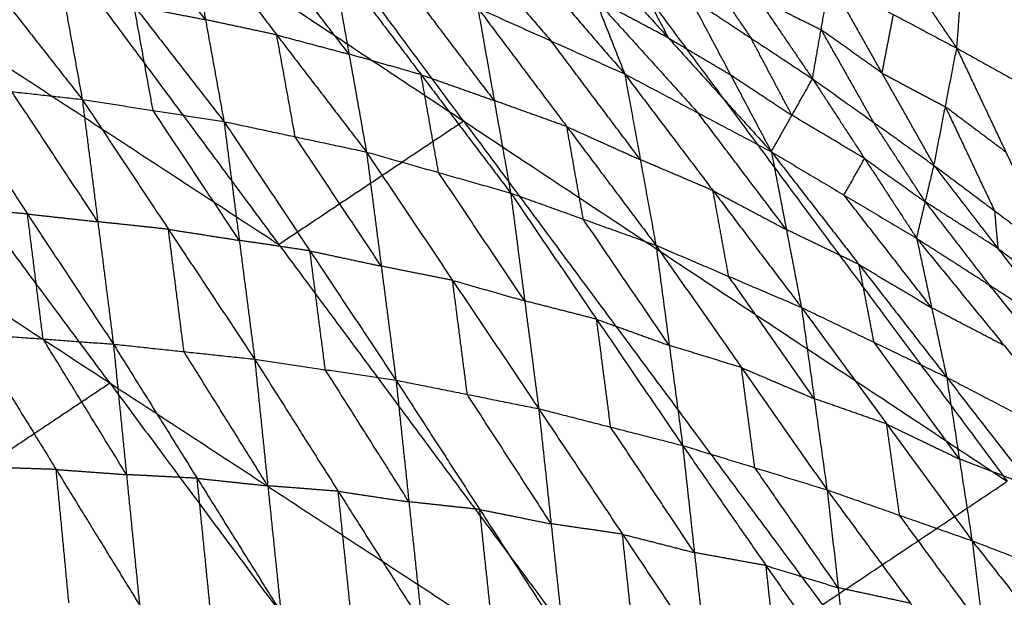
# Model space of a CAD drawing. Header units: millimetres. Extents: x -106 to 110, y -96 to 120.
# Tile 952 of 1020: x 72.17 to 79.39, y 62.95 to 67.19. Entities that reach past the tile are written whole.
import ezdxf

# ---------------------------------------------------------------- set-up
doc = ezdxf.new("R2010")
doc.units = ezdxf.units.MM
doc.header["$MEASUREMENT"] = 0
doc.layers.add('Default', color=7, linetype='Continuous', true_color=0x000000)

msp = doc.modelspace()

# ---------------------------------------------------------------- linework, layer by layer
at = {"layer": 'Default'}
for points in [[(73.9594, 71.1593, 9.1165), (76.6872, 67.4813, 9.1165), (79.415, 63.8032, 9.1165)], [(75.4271, 66.4471, 8.5305), (74.0632, 68.2861, 8.5305), (72.6993, 70.1252, 8.5305)], [(71.4392, 69.091, 7.9444), (74.0717, 65.5415, 7.9444), (76.7043, 61.992, 7.9444)], [(71.4392, 69.091, 7.9444), (75.4271, 66.4471, 8.5305), (79.415, 63.8032, 9.1165)], [(75.2649, 68.3537, 6.0928), (75.9371, 67.5727, 5.5366), (76.6094, 66.7917, 4.9805)], [(71.3128, 68.286, 3.5049), (71.9716, 67.4455, 3.0228), (72.6305, 66.605, 2.5406)], [(78.1673, 68.2723, 6.0227), (78.606, 67.6265, 6.174), (79.0448, 66.9806, 6.3253)], [(72.351, 68.1414, 3.7929), (72.4907, 67.3732, 3.1668), (72.6305, 66.605, 2.5406)], [(72.351, 68.1414, 3.7929), (73.0104, 67.292, 3.3316), (73.6699, 66.4426, 2.8703)], [(70.2004, 68.0744, 7.4488), (72.1361, 66.8079, 7.6966), (74.0717, 65.5415, 7.9444)], [(72.8329, 64.5248, 7.4488), (71.5166, 66.2996, 7.4488), (70.2004, 68.0744, 7.4488)], [(73.5345, 67.19, 3.4793), (73.2047, 67.6146, 3.71), (72.875, 68.0393, 3.9407)], [(73.3991, 67.9373, 4.0884), (73.5345, 67.19, 3.4793), (73.6699, 66.4426, 2.8703)], [(73.3991, 67.9373, 4.0884), (74.0572, 67.0781, 3.6502), (74.7154, 66.2189, 3.2121)], [(76.176, 67.8903, 6.2668), (76.3927, 67.341, 5.6236), (76.6094, 66.7917, 4.9805)], [(76.176, 67.8903, 6.2668), (76.9305, 67.0555, 5.7692), (77.685, 66.2207, 5.2717)], [(77.1817, 67.9381, 6.1104), (77.5843, 67.3474, 6.3461), (77.9868, 66.7566, 6.5817)], [(79.0448, 66.9806, 6.3253), (79.0821, 67.4541, 6.2176), (79.1195, 67.9275, 6.11)], [(79.1195, 67.9275, 6.11), (79.5511, 67.1936, 6.2679), (79.9827, 66.4598, 6.4258)], [(75.3982, 67.8145, 5.3894), (75.7344, 67.424, 5.1113), (76.0705, 67.0335, 4.8332)], [(74.5871, 66.9372, 3.7997), (74.258, 67.3668, 4.0188), (73.929, 67.7964, 4.2379)], [(74.4588, 67.6555, 4.3873), (74.5871, 66.9372, 3.7997), (74.7154, 66.2189, 3.2121)], [(74.4588, 67.6555, 4.3873), (75.1159, 66.7868, 3.9761), (75.7729, 65.9181, 3.5649)], [(76.6307, 67.6212, 6.3479), (76.7806, 67.3383, 6.0586), (76.9305, 67.0555, 5.7692)], [(77.1336, 67.6452, 6.2698), (77.3348, 67.3498, 6.3876), (77.5361, 67.0544, 6.5054)], [(75.6523, 66.5967, 4.1254), (75.3237, 67.0311, 4.331), (74.9952, 67.4654, 4.5366)], [(77.9868, 66.7566, 6.5817), (78.0497, 67.1166, 6.4016), (78.1126, 67.4766, 6.2215)], [(78.1126, 67.4766, 6.2215), (78.4952, 66.7987, 6.4748), (78.8778, 66.1209, 6.7281)], [(78.1126, 67.4766, 6.2215), (78.5787, 67.2286, 6.2734), (79.0448, 66.9806, 6.3253)], [(76.3927, 67.341, 5.6236), (76.7699, 66.9236, 5.3748), (77.1472, 66.5062, 5.1261)], [(76.9305, 67.0555, 5.7692), (76.6616, 67.1982, 5.6964), (76.3927, 67.341, 5.6236)], [(77.0854, 67.3522, 6.4291), (77.3852, 66.7864, 5.8504), (77.685, 66.2207, 5.2717)], [(77.0854, 67.3522, 6.4291), (77.5361, 67.0544, 6.5054), (77.9868, 66.7566, 6.5817)], [(77.5843, 67.3474, 6.3461), (77.817, 67.232, 6.3738), (78.0497, 67.1166, 6.4016)], [(73.1502, 66.5238, 2.7054), (73.0803, 66.9079, 3.0185), (73.0104, 67.292, 3.3316)], [(73.0104, 67.292, 3.3316), (73.2725, 67.241, 3.4055), (73.5345, 67.19, 3.4793)], [(75.5316, 67.2753, 4.6859), (75.6523, 66.5967, 4.1254), (75.7729, 65.9181, 3.5649)], [(75.5316, 67.2753, 4.6859), (76.0705, 67.0335, 4.8332), (76.6094, 66.7917, 4.9805)], [(75.5316, 67.2753, 4.6859), (76.1849, 66.405, 4.3062), (76.8383, 65.5347, 3.9264)], [(74.0572, 67.0781, 3.6502), (73.7959, 67.134, 3.5648), (73.5345, 67.19, 3.4793)], [(78.5787, 67.2286, 6.2734), (78.5369, 67.0137, 6.3741), (78.4952, 66.7987, 6.4748)], [(78.0497, 67.1166, 6.4016), (78.241, 66.7777, 6.5282), (78.4323, 66.4388, 6.6549)], [(78.4952, 66.7987, 6.4748), (78.2724, 66.9577, 6.4382), (78.0497, 67.1166, 6.4016)], [(68.9615, 67.0577, 6.9532), (71.5004, 63.6345, 6.9532), (74.0392, 60.2112, 6.9532)], [(68.9615, 67.0577, 6.9532), (72.8329, 64.5248, 7.4488), (76.7043, 61.992, 7.9444)], [(74.1926, 66.3308, 3.0412), (74.1249, 66.7044, 3.3457), (74.0572, 67.0781, 3.6502)], [(74.0572, 67.0781, 3.6502), (74.3222, 67.0076, 3.725), (74.5871, 66.9372, 3.7997)], [(76.7238, 66.1632, 4.4534), (76.3972, 66.5984, 4.6433), (76.0705, 67.0335, 4.8332)], [(76.9305, 67.0555, 5.7692), (77.1578, 66.9209, 5.8098), (77.3852, 66.7864, 5.8504)], [(77.8359, 66.4886, 5.9267), (77.686, 66.7715, 6.216), (77.5361, 67.0544, 6.5054)], [(78.8778, 66.1209, 6.7281), (78.9613, 66.5507, 6.5267), (79.0448, 66.9806, 6.3253)], [(79.0448, 66.9806, 6.3253), (79.4051, 66.2182, 6.5993), (79.7655, 65.4558, 6.8733)], [(79.0448, 66.9806, 6.3253), (79.5137, 66.7202, 6.3755), (79.9827, 66.4598, 6.4258)], [(75.1159, 66.7868, 3.9761), (74.8515, 66.862, 3.8879), (74.5871, 66.9372, 3.7997)], [(75.2442, 66.0685, 3.3885), (75.18, 66.4277, 3.6823), (75.1159, 66.7868, 3.9761)], [(75.1159, 66.7868, 3.9761), (75.3841, 66.6918, 4.0508), (75.6523, 66.5967, 4.1254)], [(76.6094, 66.7917, 4.9805), (76.7238, 66.1632, 4.4534), (76.8383, 65.5347, 3.9264)], [(76.6094, 66.7917, 4.9805), (77.1472, 66.5062, 5.1261), (77.685, 66.2207, 5.2717)], [(76.6094, 66.7917, 4.9805), (77.2574, 65.9354, 4.6383), (77.9054, 65.0791, 4.2961)], [(77.3852, 66.7864, 5.8504), (77.6105, 66.6375, 5.8885), (77.8359, 66.4886, 5.9267)], [(77.685, 66.2207, 5.2717), (77.8359, 66.4886, 5.9267), (77.9868, 66.7566, 6.5817)], [(77.9868, 66.7566, 6.5817), (78.3688, 66.1713, 6.0726), (78.7508, 65.586, 5.5635)], [(77.9868, 66.7566, 6.5817), (78.4323, 66.4388, 6.6549), (78.8778, 66.1209, 6.7281)], [(78.4952, 66.7987, 6.4748), (78.7282, 66.6747, 6.5007), (78.9613, 66.5507, 6.5267)], [(71.5987, 66.7196, 2.2269), (72.1146, 66.6623, 2.3838), (72.6305, 66.605, 2.5406)], [(71.5987, 66.7196, 2.2269), (72.2288, 65.7646, 1.9581), (72.8589, 64.8097, 1.6892)], [(72.7447, 65.7074, 2.1149), (72.4296, 66.1848, 2.2493), (72.1146, 66.6623, 2.3838)], [(72.6305, 66.605, 2.5406), (72.7447, 65.7074, 2.1149), (72.8589, 64.8097, 1.6892)], [(72.6305, 66.605, 2.5406), (73.1502, 66.5238, 2.7054), (73.6699, 66.4426, 2.8703)], [(72.6305, 66.605, 2.5406), (73.2627, 65.6522, 2.2894), (73.895, 64.6993, 2.0383)], [(76.1849, 66.405, 4.3062), (75.9186, 66.5009, 4.2158), (75.6523, 66.5967, 4.1254)], [(73.7824, 65.5709, 2.4543), (73.4663, 66.0474, 2.5799), (73.1502, 66.5238, 2.7054)], [(78.9613, 66.5507, 6.5267), (79.1414, 66.1695, 6.6637), (79.3216, 65.7883, 6.8007)], [(79.4051, 66.2182, 6.5993), (79.1832, 66.3845, 6.563), (78.9613, 66.5507, 6.5267)], [(73.6699, 66.4426, 2.8703), (73.7824, 65.5709, 2.4543), (73.895, 64.6993, 2.0383)], [(73.6699, 66.4426, 2.8703), (74.1926, 66.3308, 3.0412), (74.7154, 66.2189, 3.2121)], [(73.6699, 66.4426, 2.8703), (74.3008, 65.4939, 2.6381), (74.9318, 64.5451, 2.4059)], [(74.0717, 65.5415, 7.9444), (74.7494, 65.9943, 8.2375), (75.4271, 66.4471, 8.5305)], [(75.4271, 66.4471, 8.5305), (76.7434, 64.6724, 8.5305), (78.0596, 62.8976, 8.5305)], [(77.7952, 65.6499, 4.7839), (77.4712, 66.078, 4.955), (77.1472, 66.5062, 5.1261)], [(78.3688, 66.1713, 6.0726), (78.1023, 66.33, 5.9996), (77.8359, 66.4886, 5.9267)], [(76.3056, 65.7264, 3.7456), (76.2453, 66.0657, 4.0259), (76.1849, 66.405, 4.3062)], [(76.1849, 66.405, 4.3062), (76.4544, 66.2841, 4.3798), (76.7238, 66.1632, 4.4534)], [(78.8143, 65.8534, 6.1458), (78.6233, 66.1461, 6.4003), (78.4323, 66.4388, 6.6549)], [(74.8236, 65.382, 2.809), (74.5081, 65.8564, 2.9251), (74.1926, 66.3308, 3.0412)], [(74.7154, 66.2189, 3.2121), (74.8236, 65.382, 2.809), (74.9318, 64.5451, 2.4059)], [(74.7154, 66.2189, 3.2121), (75.2442, 66.0685, 3.3885), (75.7729, 65.9181, 3.5649)], [(74.7154, 66.2189, 3.2121), (75.3469, 65.2774, 3.0027), (75.9785, 64.336, 2.7932)], [(77.2574, 65.9354, 4.6383), (76.9906, 66.0493, 4.5458), (76.7238, 66.1632, 4.4534)], [(77.685, 66.2207, 5.2717), (77.7952, 65.6499, 4.7839), (77.9054, 65.0791, 4.2961)], [(77.685, 66.2207, 5.2717), (78.2179, 65.9033, 5.4176), (78.7508, 65.586, 5.5635)], [(77.685, 66.2207, 5.2717), (78.3279, 65.3937, 4.9749), (78.9709, 64.5667, 4.6781)], [(78.2179, 65.9033, 5.4176), (78.2933, 66.0373, 5.7451), (78.3688, 66.1713, 6.0726)], [(78.3688, 66.1713, 6.0726), (78.5915, 66.0124, 6.1092), (78.8143, 65.8534, 6.1458)], [(78.7508, 65.586, 5.5635), (78.8143, 65.8534, 6.1458), (78.8778, 66.1209, 6.7281)], [(78.8778, 66.1209, 6.7281), (79.3216, 65.7883, 6.8007), (79.7655, 65.4558, 6.8733)], [(78.8778, 66.1209, 6.7281), (79.3466, 65.5119, 6.2952), (79.8154, 64.9029, 5.8623)], [(75.8757, 65.127, 3.1791), (75.5599, 65.5978, 3.2838), (75.2442, 66.0685, 3.3885)], [(75.7729, 65.9181, 3.5649), (75.8757, 65.127, 3.1791), (75.9785, 64.336, 2.7932)], [(75.7729, 65.9181, 3.5649), (76.3056, 65.7264, 3.7456), (76.8383, 65.5347, 3.9264)], [(75.7729, 65.9181, 3.5649), (76.4034, 64.9921, 3.3819), (77.0339, 64.066, 3.1988)], [(77.3718, 65.3069, 4.1112), (77.3146, 65.6211, 4.3747), (77.2574, 65.9354, 4.6383)], [(77.2574, 65.9354, 4.6383), (77.5263, 65.7926, 4.7111), (77.7952, 65.6499, 4.7839)], [(78.8608, 65.0763, 5.1208), (78.5394, 65.4898, 5.2692), (78.2179, 65.9033, 5.4176)], [(72.2288, 65.7646, 1.9581), (71.971, 65.7835, 1.8764), (71.7132, 65.8024, 1.7947)], [(78.8143, 65.8534, 6.1458), (79.0487, 65.5489, 5.9293), (79.2831, 65.2444, 5.7129)], [(79.3466, 65.5119, 6.2952), (79.0804, 65.6827, 6.2205), (78.8143, 65.8534, 6.1458)], [(72.3433, 64.8475, 1.5259), (72.2861, 65.306, 1.742), (72.2288, 65.7646, 1.9581)], [(72.2288, 65.7646, 1.9581), (72.4868, 65.736, 2.0365), (72.7447, 65.7074, 2.1149)], [(76.9361, 64.8004, 3.5626), (76.6209, 65.2634, 3.6541), (76.3056, 65.7264, 3.7456)], [(79.3216, 65.7883, 6.8007), (79.3341, 65.6501, 6.5479), (79.3466, 65.5119, 6.2952)], [(73.2627, 65.6522, 2.2894), (73.0037, 65.6798, 2.2022), (72.7447, 65.7074, 2.1149)], [(73.3769, 64.7545, 1.8637), (73.3198, 65.2033, 2.0766), (73.2627, 65.6522, 2.2894)], [(73.2627, 65.6522, 2.2894), (73.5226, 65.6116, 2.3719), (73.7824, 65.5709, 2.4543)], [(78.3279, 65.3937, 4.9749), (78.0615, 65.5218, 4.8794), (77.7952, 65.6499, 4.7839)], [(78.7508, 65.586, 5.5635), (78.8608, 65.0763, 5.1208), (78.9709, 64.5667, 4.6781)], [(78.7508, 65.586, 5.5635), (79.2831, 65.2444, 5.7129), (79.8154, 64.9029, 5.8623)], [(78.7508, 65.586, 5.5635), (79.394, 64.7982, 5.3198), (80.0371, 64.0104, 5.0761)], [(74.3008, 65.4939, 2.6381), (74.0416, 65.5324, 2.5462), (73.7824, 65.5709, 2.4543)], [(76.8383, 65.5347, 3.9264), (76.9361, 64.8004, 3.5626), (77.0339, 64.066, 3.1988)], [(76.8383, 65.5347, 3.9264), (77.3718, 65.3069, 4.1112), (77.9054, 65.0791, 4.2961)], [(76.8383, 65.5347, 3.9264), (77.4658, 64.6375, 3.774), (78.0934, 63.7404, 3.6216)], [(79.3466, 65.5119, 6.2952), (79.5685, 65.3456, 6.3315), (79.7904, 65.1793, 6.3678)], [(74.4134, 64.6222, 2.2221), (74.3571, 65.058, 2.4301), (74.3008, 65.4939, 2.6381)], [(74.3008, 65.4939, 2.6381), (74.5622, 65.4379, 2.7235), (74.8236, 65.382, 2.809)], [(75.3469, 65.2774, 3.0027), (75.0852, 65.3297, 2.9058), (74.8236, 65.382, 2.809)], [(78.4381, 64.8229, 4.4871), (78.383, 65.1083, 4.731), (78.3279, 65.3937, 4.9749)], [(78.3279, 65.3937, 4.9749), (78.5944, 65.235, 5.0478), (78.8608, 65.0763, 5.1208)], [(77.9994, 64.4097, 3.9588), (77.6856, 64.8583, 4.035), (77.3718, 65.3069, 4.1112)], [(75.4551, 64.4405, 2.5996), (75.401, 64.859, 2.8011), (75.3469, 65.2774, 3.0027)], [(75.3469, 65.2774, 3.0027), (75.6113, 65.2022, 3.0909), (75.8757, 65.127, 3.1791)], [(79.9263, 64.4566, 5.4692), (79.6047, 64.8505, 5.5911), (79.2831, 65.2444, 5.7129)], [(76.4034, 64.9921, 3.3819), (76.1396, 65.0595, 3.2805), (75.8757, 65.127, 3.1791)], [(77.9054, 65.0791, 4.2961), (77.9994, 64.4097, 3.9588), (78.0934, 63.7404, 3.6216)], [(77.9054, 65.0791, 4.2961), (78.4381, 64.8229, 4.4871), (78.9709, 64.5667, 4.6781)], [(77.9054, 65.0791, 4.2961), (78.5312, 64.2232, 4.1808), (79.1571, 63.3672, 4.0655)], [(79.394, 64.7982, 5.3198), (79.1274, 64.9373, 5.2203), (78.8608, 65.0763, 5.1208)], [(76.5062, 64.201, 2.996), (76.4548, 64.5965, 3.1889), (76.4034, 64.9921, 3.3819)], [(76.4034, 64.9921, 3.3819), (76.6698, 64.8962, 3.4722), (76.9361, 64.8004, 3.5626)], [(71.8277, 64.8852, 1.3625), (72.3433, 64.8475, 1.5259), (72.8589, 64.8097, 1.6892)], [(71.8277, 64.8852, 1.3625), (72.4393, 63.8901, 1.3061), (73.0508, 62.895, 1.2498)], [(72.9549, 63.8523, 1.4695), (72.6491, 64.3499, 1.4977), (72.3433, 64.8475, 1.5259)], [(72.8589, 64.8097, 1.6892), (72.9549, 63.8523, 1.4695), (73.0508, 62.895, 1.2498)], [(72.8589, 64.8097, 1.6892), (73.3769, 64.7545, 1.8637), (73.895, 64.6993, 2.0383)], [(72.8589, 64.8097, 1.6892), (73.4735, 63.8252, 1.6475), (74.088, 62.8406, 1.6058)], [(77.4658, 64.6375, 3.774), (77.201, 64.7189, 3.6683), (76.9361, 64.8004, 3.5626)], [(79.064, 63.9669, 4.3718), (78.7511, 64.3949, 4.4294), (78.4381, 64.8229, 4.4871)], [(73.9915, 63.77, 1.822), (73.6842, 64.2622, 1.8429), (73.3769, 64.7545, 1.8637)], [(73.895, 64.6993, 2.0383), (73.9915, 63.77, 1.822), (74.088, 62.8406, 1.6058)], [(73.895, 64.6993, 2.0383), (74.4134, 64.6222, 2.2221), (74.9318, 64.5451, 2.4059)], [(73.895, 64.6993, 2.0383), (74.508, 63.7298, 2.0114), (75.1211, 62.7604, 1.9845)], [(77.5636, 63.9032, 3.4102), (77.5147, 64.2704, 3.5921), (77.4658, 64.6375, 3.774)], [(77.4658, 64.6375, 3.774), (77.7326, 64.5236, 3.8664), (77.9994, 64.4097, 3.9588)], [(75.0265, 63.6527, 2.1952), (74.7199, 64.1375, 2.2086), (74.4134, 64.6222, 2.2221)], [(78.9709, 64.5667, 4.6781), (79.064, 63.9669, 4.3718), (79.1571, 63.3672, 4.0655)], [(78.9709, 64.5667, 4.6781), (79.504, 64.2885, 4.8771), (80.0371, 64.0104, 5.0761)], [(78.9709, 64.5667, 4.6781), (79.5966, 63.7616, 4.6052), (80.2224, 62.9566, 4.5323)], [(71.5004, 63.6345, 6.9532), (72.1666, 64.0796, 7.201), (72.8329, 64.5248, 7.4488)], [(72.8329, 64.5248, 7.4488), (74.1023, 62.8132, 7.4488), (75.3717, 61.1016, 7.4488)], [(74.9318, 64.5451, 2.4059), (75.0265, 63.6527, 2.1952), (75.1211, 62.7604, 1.9845)], [(74.9318, 64.5451, 2.4059), (75.4551, 64.4405, 2.5996), (75.9785, 64.336, 2.7932)], [(74.9318, 64.5451, 2.4059), (75.5461, 63.5961, 2.397), (76.1604, 62.647, 2.3881)], [(76.0694, 63.4915, 2.5907), (75.7623, 63.966, 2.5951), (75.4551, 64.4405, 2.5996)], [(78.5312, 64.2232, 4.1808), (78.2653, 64.3165, 4.0698), (77.9994, 64.4097, 3.9588)], [(75.9785, 64.336, 2.7932), (76.0694, 63.4915, 2.5907), (76.1604, 62.647, 2.3881)], [(75.9785, 64.336, 2.7932), (76.5062, 64.201, 2.996), (77.0339, 64.066, 3.1988)], [(75.9785, 64.336, 2.7932), (76.5928, 63.4152, 2.8046), (77.2071, 62.4944, 2.816)], [(78.6252, 63.5538, 3.8435), (78.5782, 63.8885, 4.0122), (78.5312, 64.2232, 4.1808)], [(78.5312, 64.2232, 4.1808), (78.7976, 64.095, 4.2763), (79.064, 63.9669, 4.3718)], [(77.1205, 63.2802, 3.0074), (76.8134, 63.7406, 3.0017), (76.5062, 64.201, 2.996)], [(77.0339, 64.066, 3.1988), (77.1205, 63.2802, 3.0074), (77.2071, 62.4944, 2.816)], [(77.0339, 64.066, 3.1988), (77.5636, 63.9032, 3.4102), (78.0934, 63.7404, 3.6216)], [(77.0339, 64.066, 3.1988), (77.6458, 63.1847, 3.2327), (78.2577, 62.3034, 3.2667)], [(79.5966, 63.7616, 4.6052), (79.3303, 63.8643, 4.4885), (79.064, 63.9669, 4.3718)], [(72.4393, 63.8901, 1.3061), (72.1803, 63.8983, 1.2236), (71.9213, 63.9066, 1.1411)], [(72.5328, 62.9114, 1.0847), (72.486, 63.4008, 1.1954), (72.4393, 63.8901, 1.3061)], [(72.4393, 63.8901, 1.3061), (72.6971, 63.8712, 1.3878), (72.9549, 63.8523, 1.4695)], [(73.4735, 63.8252, 1.6475), (73.2142, 63.8387, 1.5585), (72.9549, 63.8523, 1.4695)], [(78.1755, 63.0219, 3.4441), (77.8696, 63.4625, 3.4271), (77.5636, 63.9032, 3.4102)], [(73.5694, 62.8678, 1.4278), (73.5214, 63.3465, 1.5376), (73.4735, 63.8252, 1.6475)], [(73.4735, 63.8252, 1.6475), (73.7325, 63.7976, 1.7348), (73.9915, 63.77, 1.822)], [(74.508, 63.7298, 2.0114), (74.2498, 63.7499, 1.9167), (73.9915, 63.77, 1.822)], [(76.7043, 61.992, 7.9444), (78.0596, 62.8976, 8.5305), (79.415, 63.8032, 9.1165)], [(74.6046, 62.8005, 1.7951), (74.5563, 63.2652, 1.9033), (74.508, 63.7298, 2.0114)], [(74.508, 63.7298, 2.0114), (74.7673, 63.6913, 2.1033), (75.0265, 63.6527, 2.1952)], [(78.0934, 63.7404, 3.6216), (78.1755, 63.0219, 3.4441), (78.2577, 62.3034, 3.2667)], [(78.0934, 63.7404, 3.6216), (78.6252, 63.5538, 3.8435), (79.1571, 63.3672, 4.0655)], [(78.0934, 63.7404, 3.6216), (78.7044, 62.9083, 3.6828), (79.3155, 62.0762, 3.7441)], [(75.5461, 63.5961, 2.397), (75.2863, 63.6244, 2.2961), (75.0265, 63.6527, 2.1952)], [(75.6408, 62.7037, 2.1863), (75.5934, 63.1499, 2.2917), (75.5461, 63.5961, 2.397)], [(75.5461, 63.5961, 2.397), (75.8078, 63.5438, 2.4939), (76.0694, 63.4915, 2.5907)], [(79.2363, 62.7217, 3.9048), (78.9308, 63.1378, 3.8742), (78.6252, 63.5538, 3.8435)], [(76.5928, 63.4152, 2.8046), (76.3311, 63.4533, 2.6977), (76.0694, 63.4915, 2.5907)], [(76.6838, 62.5707, 2.6021), (76.6383, 62.993, 2.7033), (76.5928, 63.4152, 2.8046)], [(76.5928, 63.4152, 2.8046), (76.8567, 63.3477, 2.906), (77.1205, 63.2802, 3.0074)], [(79.1571, 63.3672, 4.0655), (79.2363, 62.7217, 3.9048), (79.3155, 62.0762, 3.7441)], [(79.1571, 63.3672, 4.0655), (79.6897, 63.1619, 4.2989), (80.2224, 62.9566, 4.5323)], [(79.1571, 63.3672, 4.0655), (79.7656, 62.5934, 4.1568), (80.3742, 61.8196, 4.2482)], [(64.4111, 63.3232, 5.5886), (69.2252, 61.7672, 6.2709), (74.0392, 60.2112, 6.9532)], [(77.6458, 63.1847, 3.2327), (77.3832, 63.2324, 3.1201), (77.1205, 63.2802, 3.0074)], [(77.7324, 62.3989, 3.0413), (77.6891, 62.7918, 3.137), (77.6458, 63.1847, 3.2327)], [(77.6458, 63.1847, 3.2327), (77.9107, 63.1033, 3.3384), (78.1755, 63.0219, 3.4441)], [(78.7044, 62.9083, 3.6828), (78.44, 62.9651, 3.5635), (78.1755, 63.0219, 3.4441)]]:
    msp.add_open_spline(points, degree=2, dxfattribs=at)

doc.saveas('drawing.dxf')
